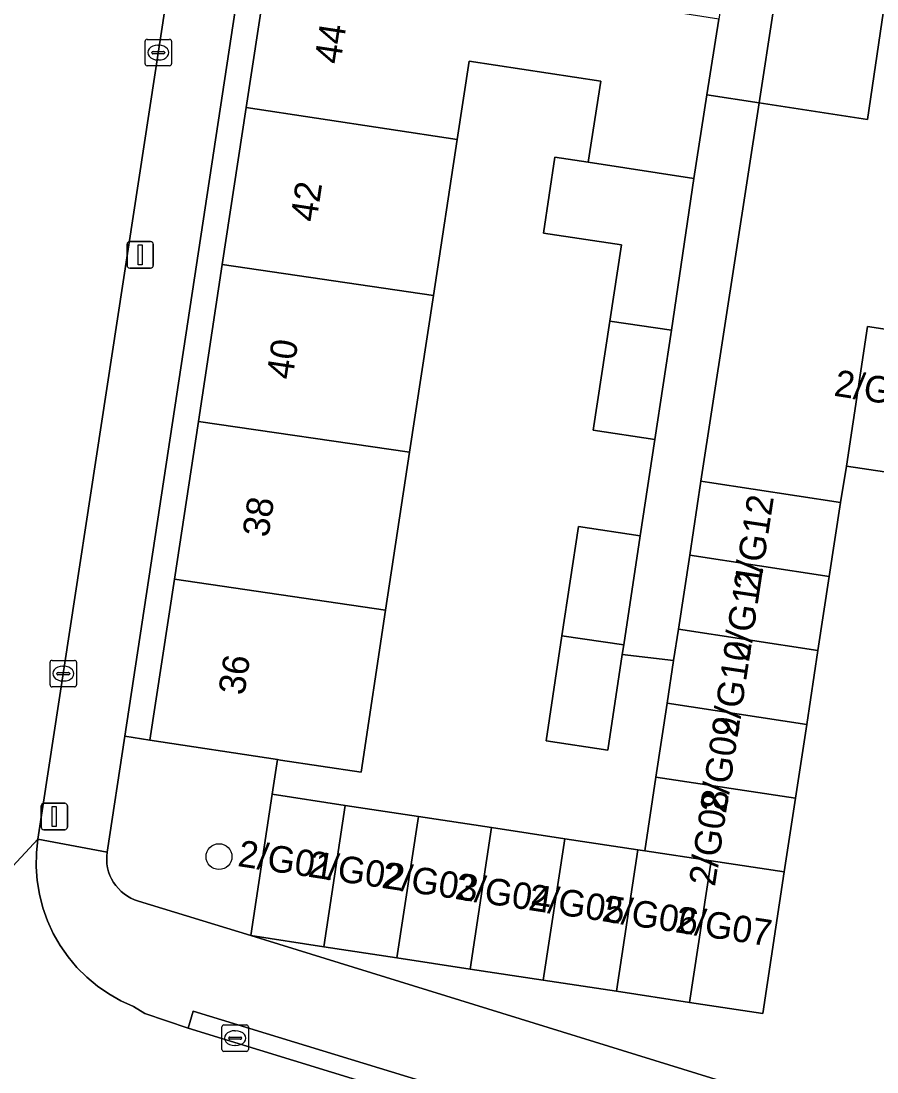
# Model space of a CAD drawing. Extents: x 161084 to 161928, y 385354 to 386522.
# Drawn here: x 161745.49 to 161777.84, y 385534.81 to 385574.52 of the extents above; entities that cross this region are included whole.
import ezdxf

# ---------------------------------------------------------------- set-up
doc = ezdxf.new("R2010")
doc.units = 0
for name, color, linetype in [('IMGEO_Boom', 7, 'Continuous'), ('IMGEO_Erf', 7, 'Continuous'), ('IMGEO_Groenvoorziening', 7, 'Continuous'), ('IMGEO_Kolk', 7, 'Continuous'), ('IMGEO_Lichtmast', 7, 'Continuous'), ('IMGEO_Pand', 7, 'Continuous'), ('IMGEO_Pand_nummerreeks', 7, 'Continuous'), ('IMGEO_Rijbaan_lokaal_open', 7, 'Continuous'), ('IMGEO_Voetpad_open', 7, 'Continuous')]:
    doc.layers.add(name, color=color, linetype=linetype)

msp = doc.modelspace()

# ---------------------------------------------------------------- linework, layer by layer
at = {"layer": 'IMGEO_Boom'}
msp.add_circle((161752.976, 385542.947), 0.489, dxfattribs=at)
at = {"layer": 'IMGEO_Erf'}
for points in [[(161763, 385630.627), (161762.136, 385630.764), (161758.437, 385606.815), (161749.416, 385547.492), (161750.362, 385547.348), (161751.288, 385553.43), (161752.196, 385559.391), (161753.098, 385565.313), (161754.003, 385571.254), (161754.905, 385577.176), (161755.814, 385583.147), (161756.72, 385589.098), (161757.625, 385595.04), (161758.527, 385600.961), (161759.367, 385606.876), (161759.871, 385610.168), (161760.279, 385612.833), (161761.186, 385618.764), (161762.093, 385624.695)], [(161769.453, 385558.706), (161767.119, 385559.061), (161767.744, 385563.173), (161768.183, 385566.056), (161765.238, 385566.504), (161765.674, 385569.369), (161766.923, 385569.179), (161767.403, 385572.238), (161762.432, 385572.994), (161761.982, 385570.039), (161761.084, 385564.146), (161760.182, 385558.225), (161759.274, 385552.264), (161758.344, 385546.132), (161755.305, 385546.595), (161755.185, 385546.613), (161754.986, 385545.305), (161757.75, 385544.884), (161760.515, 385544.463), (161763.279, 385544.042), (161766.044, 385543.622), (161768.809, 385543.201), (161769.065, 385543.162), (161769.49, 385545.955), (161769.915, 385548.748), (161770.159, 385550.354), (161768.217, 385550.582), (161767.668, 385546.971), (161765.335, 385547.326), (161765.938, 385551.291), (161766.566, 385555.423), (161768.899, 385555.068)]]:
    msp.add_lwpolyline(points, close=True, dxfattribs=at)
at = {"layer": 'IMGEO_Groenvoorziening'}
for points in [[(161805.27, 385620.775), (161789.899, 385624.833), (161790.31, 385626.472), (161786.741, 385626.995), (161782.033, 385627.684), (161773.386, 385571.42), (161773.877, 385571.344), (161777.482, 385570.79), (161778.873, 385580.217), (161792.543, 385577.832), (161794.539, 385584.566), (161796.185, 385590.122), (161797.834, 385595.686)], [(161754.173, 385539.962), (161754.986, 385545.305), (161755.185, 385546.613), (161750.362, 385547.348), (161749.416, 385547.492), (161748.748, 385543.117), (161748.733, 385542.969), (161748.731, 385542.819), (161748.742, 385542.671), (161748.767, 385542.523), (161748.804, 385542.379), (161748.854, 385542.239), (161748.917, 385542.103), (161748.992, 385541.974), (161749.077, 385541.852), (161749.174, 385541.738), (161749.28, 385541.633), (161749.395, 385541.538), (161749.518, 385541.454), (161749.648, 385541.381), (161749.784, 385541.32), (161749.93, 385541.27)]]:
    msp.add_lwpolyline(points, close=True, dxfattribs=at)
at = {"layer": 'IMGEO_Kolk'}
for p, q in [((161750.182, 385572.897), (161750.182, 385573.749)), ((161750.257, 385573.823), (161751.109, 385573.823)), ((161751.183, 385573.749), (161751.183, 385572.897)), ((161750.441, 385573.317), (161750.441, 385573.329)), ((161750.484, 385573.366), (161750.882, 385573.366)), ((161750.67, 385573.603), (161750.695, 385573.603)), ((161750.925, 385573.329), (161750.925, 385573.317)), ((161750.879, 385573.28), (161750.481, 385573.28)), ((161750.693, 385573.043), (161750.668, 385573.043)), ((161751.109, 385572.823), (161750.257, 385572.823)), ((161746.59, 385549.436), (161746.59, 385550.288)), ((161746.665, 385550.362), (161747.517, 385550.362)), ((161747.591, 385550.288), (161747.591, 385549.436)), ((161746.849, 385549.856), (161746.849, 385549.868)), ((161746.892, 385549.905), (161747.29, 385549.905)), ((161747.078, 385550.142), (161747.103, 385550.142)), ((161747.333, 385549.868), (161747.333, 385549.856)), ((161747.287, 385549.819), (161746.889, 385549.819)), ((161747.101, 385549.582), (161747.076, 385549.582)), ((161747.517, 385549.362), (161746.665, 385549.362)), ((161753.085, 385535.664), (161753.085, 385536.516)), ((161753.16, 385536.59), (161754.012, 385536.59)), ((161753.573, 385536.37), (161753.598, 385536.37)), ((161754.086, 385536.516), (161754.086, 385535.664)), ((161753.344, 385536.084), (161753.344, 385536.096)), ((161753.782, 385536.047), (161753.384, 385536.047)), ((161753.387, 385536.133), (161753.785, 385536.133)), ((161753.828, 385536.096), (161753.828, 385536.084)), ((161754.012, 385535.59), (161753.16, 385535.59)), ((161753.596, 385535.81), (161753.571, 385535.81))]:
    msp.add_line(p, q, dxfattribs=at)
for points in [[(161750.182, 385572.897), (161750.182, 385573.749)], [(161750.257, 385573.823), (161751.109, 385573.823)], [(161751.183, 385573.749), (161751.183, 385572.897)], [(161751.109, 385572.823), (161750.257, 385572.823)], [(161746.59, 385549.436), (161746.59, 385550.288)], [(161746.665, 385550.362), (161747.517, 385550.362)], [(161747.591, 385550.288), (161747.591, 385549.436)], [(161747.517, 385549.362), (161746.665, 385549.362)], [(161753.085, 385535.664), (161753.085, 385536.516)], [(161753.16, 385536.59), (161754.012, 385536.59)], [(161754.086, 385536.516), (161754.086, 385535.664)], [(161754.012, 385535.59), (161753.16, 385535.59)]]:
    msp.add_lwpolyline(points, dxfattribs=at)
for centre, radius, start, end in [((161750.259, 385573.747), 0.0765, 91.552, 178.448), ((161750.259, 385573.747), 0.0765, 91.552, 178.448), ((161751.107, 385573.747), 0.0765, 1.552, 88.448), ((161751.107, 385573.747), 0.0765, 1.552, 88.448), ((161750.481, 385573.326), 0.0403, 85.8775, 175.7526), ((161750.478, 385573.316), 0.0366, 178.938, 274.7102), ((161750.882, 385573.323), 0.043, 264.8664, 352.4533), ((161750.886, 385573.328), 0.0386, 1.7309, 96.639), ((161750.259, 385572.899), 0.0765, 181.552, 268.448), ((161750.259, 385572.899), 0.0765, 181.552, 268.448), ((161751.107, 385572.899), 0.0765, 271.552, 358.448), ((161751.107, 385572.899), 0.0765, 271.552, 358.448), ((161746.667, 385550.286), 0.0765, 91.552, 178.448), ((161746.667, 385550.286), 0.0765, 91.552, 178.448), ((161747.515, 385550.286), 0.0765, 1.552, 88.448), ((161747.515, 385550.286), 0.0765, 1.552, 88.448), ((161746.889, 385549.865), 0.0403, 85.8775, 175.7526), ((161747.294, 385549.867), 0.0386, 1.7309, 96.639), ((161746.886, 385549.855), 0.0366, 178.938, 274.7102), ((161747.29, 385549.862), 0.043, 264.8664, 352.4533), ((161746.667, 385549.438), 0.0765, 181.552, 268.448), ((161746.667, 385549.438), 0.0765, 181.552, 268.448), ((161747.515, 385549.438), 0.0765, 271.552, 358.448), ((161747.515, 385549.438), 0.0765, 271.552, 358.448), ((161753.162, 385536.514), 0.0765, 91.552, 178.448), ((161753.162, 385536.514), 0.0765, 91.552, 178.448), ((161754.01, 385536.514), 0.0765, 1.552, 88.448), ((161754.01, 385536.514), 0.0765, 1.552, 88.448), ((161753.384, 385536.093), 0.0403, 85.8775, 175.7526), ((161753.381, 385536.083), 0.0366, 178.938, 274.7102), ((161753.785, 385536.09), 0.043, 264.8664, 352.4533), ((161753.789, 385536.095), 0.0386, 1.7309, 96.639), ((161753.162, 385535.666), 0.0765, 181.552, 268.448), ((161753.162, 385535.666), 0.0765, 181.552, 268.448), ((161754.01, 385535.666), 0.0765, 271.552, 358.448), ((161754.01, 385535.666), 0.0765, 271.552, 358.448)]:
    msp.add_arc(centre, radius, start, end, dxfattribs=at)
for centre, major_axis, ratio, start_param, end_param in [((161750.669, 385573.323), (-0.387, 0.002), 0.722429, 4.712389, 7.853982), ((161750.694, 385573.323), (-0.39, 0.002), 0.717154, 1.570796, 4.712389), ((161747.077, 385549.862), (-0.387, 0.002), 0.722429, 4.712389, 7.853982), ((161747.102, 385549.862), (-0.39, 0.002), 0.717154, 1.570796, 4.712389), ((161753.572, 385536.09), (-0.387, 0.002), 0.722429, 4.712389, 7.853982), ((161753.597, 385536.09), (-0.39, 0.002), 0.717154, 1.570796, 4.712389)]:
    msp.add_ellipse(centre, major_axis=major_axis, ratio=ratio, start_param=start_param, end_param=end_param, dxfattribs=at)
at = {"layer": 'IMGEO_Lichtmast'}
for p, q in [((161749.601, 385566.181), (161750.391, 385566.181)), ((161750.391, 385566.181), (161749.601, 385566.181)), ((161749.501, 385565.281), (161749.501, 385566.081)), ((161749.501, 385566.081), (161749.501, 385565.281)), ((161750.491, 385566.081), (161750.491, 385565.281)), ((161750.491, 385565.281), (161750.491, 385566.081)), ((161750.391, 385565.181), (161749.601, 385565.181)), ((161749.601, 385565.181), (161750.391, 385565.181)), ((161746.255, 385544.064), (161746.255, 385544.864)), ((161746.255, 385544.864), (161746.255, 385544.064)), ((161746.355, 385544.964), (161747.145, 385544.964)), ((161747.145, 385544.964), (161746.355, 385544.964)), ((161747.245, 385544.864), (161747.245, 385544.064)), ((161747.245, 385544.064), (161747.245, 385544.864)), ((161747.145, 385543.964), (161746.355, 385543.964)), ((161746.355, 385543.964), (161747.145, 385543.964))]:
    msp.add_line(p, q, dxfattribs=at)
for points in [[(161749.921, 385566.056), (161750.071, 385566.056), (161750.071, 385565.306), (161749.921, 385565.306), (161749.921, 385566.056)], [(161746.675, 385544.839), (161746.825, 385544.839), (161746.825, 385544.089), (161746.675, 385544.089), (161746.675, 385544.839)]]:
    msp.add_lwpolyline(points, dxfattribs=at)
for centre, start, end in [((161749.601, 385566.081), 90, 180), ((161749.601, 385566.081), 90, 180), ((161750.391, 385566.081), 0, 90), ((161750.391, 385566.081), 360, 90), ((161749.601, 385565.281), 180, 270), ((161749.601, 385565.281), 180, 270), ((161750.391, 385565.281), 270, 0), ((161750.391, 385565.281), 270, 0), ((161746.355, 385544.864), 90, 180), ((161746.355, 385544.864), 90, 180), ((161747.145, 385544.864), 0, 90), ((161747.145, 385544.864), 360, 90), ((161746.355, 385544.064), 180, 270), ((161746.355, 385544.064), 180, 270), ((161747.145, 385544.064), 270, 0), ((161747.145, 385544.064), 270, 0)]:
    msp.add_arc(centre, 0.1, start, end, dxfattribs=at)
at = {"layer": 'IMGEO_Pand'}
for points in [[(161771.867, 385574.591), (161769.534, 385574.946), (161762.883, 385575.96), (161754.905, 385577.176), (161754.003, 385571.254), (161761.982, 385570.039), (161762.432, 385572.994), (161767.403, 385572.238), (161766.923, 385569.179), (161770.92, 385568.571), (161771.416, 385571.723)], [(161754.003, 385571.254), (161753.098, 385565.313), (161761.084, 385564.146), (161761.982, 385570.039)], [(161770.92, 385568.571), (161766.923, 385569.179), (161765.674, 385569.369), (161765.238, 385566.504), (161768.183, 385566.056), (161767.744, 385563.173), (161770.08, 385562.831)], [(161753.098, 385565.313), (161752.196, 385559.391), (161760.182, 385558.225), (161761.084, 385564.146)], [(161767.744, 385563.173), (161767.119, 385559.061), (161769.453, 385558.706), (161770.08, 385562.831)], [(161779.566, 385557.266), (161780.356, 385562.539), (161777.481, 385562.97), (161776.691, 385557.696)], [(161759.274, 385552.264), (161760.182, 385558.225), (161752.196, 385559.391), (161751.288, 385553.43)], [(161771.19, 385557.126), (161770.765, 385554.333), (161776.038, 385553.531), (161776.463, 385556.324), (161771.52, 385557.076)], [(161768.273, 385550.95), (161768.899, 385555.068), (161766.566, 385555.423), (161765.938, 385551.291)], [(161770.765, 385554.333), (161770.34, 385551.54), (161775.613, 385550.738), (161776.038, 385553.531)], [(161755.185, 385546.613), (161755.305, 385546.595), (161758.344, 385546.132), (161759.274, 385552.264), (161751.288, 385553.43), (161750.362, 385547.348)], [(161775.613, 385550.738), (161770.34, 385551.54), (161770.159, 385550.354), (161769.915, 385548.748), (161775.188, 385547.945)], [(161765.938, 385551.291), (161765.335, 385547.326), (161767.668, 385546.971), (161768.217, 385550.582), (161768.273, 385550.95)], [(161775.188, 385547.945), (161769.915, 385548.748), (161769.49, 385545.955), (161774.763, 385545.152)], [(161774.763, 385545.152), (161769.49, 385545.955), (161769.065, 385543.162), (161771.574, 385542.786), (161774.34, 385542.372)], [(161756.938, 385539.541), (161757.75, 385544.884), (161754.986, 385545.305), (161754.173, 385539.962)], [(161759.702, 385539.121), (161760.515, 385544.463), (161757.75, 385544.884), (161756.938, 385539.541)], [(161762.467, 385538.7), (161763.279, 385544.042), (161760.515, 385544.463), (161759.702, 385539.121)], [(161765.231, 385538.28), (161766.044, 385543.622), (161763.279, 385544.042), (161762.467, 385538.7)], [(161767.996, 385537.859), (161768.809, 385543.201), (161766.044, 385543.622), (161765.231, 385538.28)], [(161770.76, 385537.439), (161771.574, 385542.786), (161769.065, 385543.162), (161768.809, 385543.201), (161767.996, 385537.859)], [(161773.525, 385537.018), (161774.34, 385542.372), (161771.574, 385542.786), (161770.76, 385537.439)]]:
    msp.add_lwpolyline(points, close=True, dxfattribs=at)
at = {"layer": 'IMGEO_Rijbaan_lokaal_open'}
for points in [[(161719.723, 385430.887), (161719.914, 385431.913), (161720.36, 385434.843), (161730.285, 385500), (161733.96, 385523.829), (161734.945, 385529.848), (161735.034, 385530.378), (161735.175, 385530.918), (161735.362, 385531.442), (161735.597, 385531.948), (161735.875, 385532.431), (161736.195, 385532.887), (161736.555, 385533.313), (161736.762, 385533.508), (161746.133, 385543.607), (161752.959, 385588.197)], [(161782.546, 385527.038), (161751.817, 385536.473), (161750.173, 385537.015), (161749.746, 385537.288), (161749.269, 385537.504), (161748.814, 385537.761), (161748.383, 385538.059), (161747.98, 385538.393), (161747.609, 385538.763), (161747.273, 385539.164), (161746.973, 385539.593), (161746.713, 385540.048), (161746.495, 385540.524), (161746.32, 385541.017), (161746.19, 385541.524), (161746.106, 385542.041), (161746.068, 385542.563), (161746.077, 385543.086), (161746.133, 385543.607), (161736.762, 385533.508)]]:
    msp.add_lwpolyline(points, dxfattribs=at)
msp.add_lwpolyline([(161785.315, 385556.405), (161782.44, 385556.835), (161779.566, 385557.266), (161776.691, 385557.696), (161776.463, 385556.324), (161776.038, 385553.531), (161775.613, 385550.738), (161775.188, 385547.945), (161774.763, 385545.152), (161774.34, 385542.372), (161773.525, 385537.018), (161770.76, 385537.439), (161767.996, 385537.859), (161765.231, 385538.28), (161762.467, 385538.7), (161759.702, 385539.121), (161756.938, 385539.541), (161754.173, 385539.962), (161778.928, 385532.31), (161785.968, 385556.308)], close=True, dxfattribs=at)
at = {"layer": 'IMGEO_Voetpad_open'}
for points in [[(161759.266, 385629.984), (161758.804, 385627.019), (161755.485, 385604.964), (161752.959, 385588.197), (161746.133, 385543.607), (161748.748, 385543.117), (161749.416, 385547.492), (161758.437, 385606.815)], [(161778.928, 385532.31), (161754.173, 385539.962), (161749.93, 385541.27), (161749.784, 385541.32), (161749.648, 385541.381), (161749.518, 385541.454), (161749.395, 385541.538), (161749.28, 385541.633), (161749.174, 385541.738), (161749.077, 385541.852), (161748.992, 385541.974), (161748.917, 385542.103), (161748.854, 385542.239), (161748.804, 385542.379), (161748.767, 385542.523), (161748.742, 385542.671), (161748.731, 385542.819), (161748.733, 385542.969), (161748.748, 385543.117), (161746.133, 385543.607), (161746.077, 385543.086), (161746.068, 385542.563), (161746.106, 385542.041), (161746.19, 385541.524), (161746.32, 385541.017), (161746.495, 385540.524), (161746.713, 385540.048), (161746.973, 385539.593), (161747.273, 385539.164), (161747.609, 385538.763), (161747.98, 385538.393), (161748.383, 385538.059), (161748.814, 385537.761), (161749.269, 385537.504), (161749.746, 385537.288), (161750.173, 385537.015), (161751.817, 385536.473), (161751.994, 385537.104), (161782.76, 385527.701)]]:
    msp.add_lwpolyline(points, dxfattribs=at)
for points in [[(161782.033, 385627.684), (161779.887, 385627.999), (161779.086, 385622.106), (161778.471, 385618.075), (161777.843, 385613.902), (161777.287, 385610.242), (161776.737, 385606.625), (161776.119, 385602.562), (161775.499, 385598.484), (161774.881, 385594.416), (161774.32, 385590.728), (161773.696, 385586.62), (161773.07, 385582.502), (161772.508, 385578.805), (161771.867, 385574.591), (161771.416, 385571.723), (161773.386, 385571.42)], [(161792.543, 385577.832), (161778.873, 385580.217), (161777.482, 385570.79), (161773.877, 385571.344), (161773.386, 385571.42), (161771.19, 385557.126), (161771.52, 385557.076), (161776.463, 385556.324), (161776.691, 385557.696), (161777.481, 385562.97), (161780.356, 385562.539), (161783.23, 385562.109), (161786.105, 385561.678), (161785.315, 385556.405), (161785.968, 385556.308)], [(161773.386, 385571.42), (161771.416, 385571.723), (161770.92, 385568.571), (161770.08, 385562.831), (161769.453, 385558.706), (161768.899, 385555.068), (161768.273, 385550.95), (161768.217, 385550.582), (161770.159, 385550.354), (161770.34, 385551.54), (161770.765, 385554.333), (161771.19, 385557.126)], [(161751.994, 385537.104), (161751.817, 385536.473), (161782.546, 385527.038), (161782.76, 385527.701)]]:
    msp.add_lwpolyline(points, close=True, dxfattribs=at)

# ---------------------------------------------------------------- texts
at = {"layer": 'IMGEO_Pand_nummerreeks'}
for s, rotation, p in [('44', 81.3428, (161757.564, 385572.855)), ('42', 81.3409, (161756.656, 385566.892)), ('40', 81.3409, (161755.75, 385560.939)), ('2/G13', 351.142, (161776.184, 385560.364)), ('38', 81.3409, (161754.842, 385554.98)), ('2/G12', 81.3774, (161773.405, 385552.926)), ('2/G11', 81.3774, (161773.004, 385550.279)), ('2/G10', 81.3774, (161772.569, 385547.41)), ('36', 81.3409, (161753.934, 385549.017)), ('2/G09', 81.3774, (161772.135, 385544.551)), ('2/G08', 81.3774, (161771.717, 385541.795)), ('2/G01', 351.4121, (161753.65, 385542.594)), ('2/G02', 351.4121, (161756.308, 385542.193)), ('2/G03', 351.4121, (161759.088, 385541.773)), ('2/G04', 351.4121, (161761.862, 385541.354)), ('2/G05', 351.4121, (161764.636, 385540.935)), ('2/G06', 351.4121, (161767.41, 385540.516)), ('2/G07', 351.4121, (161770.184, 385540.097))]:
    msp.add_text(s, height=1, rotation=rotation, dxfattribs=at).set_placement(p)

doc.saveas('drawing.dxf')
